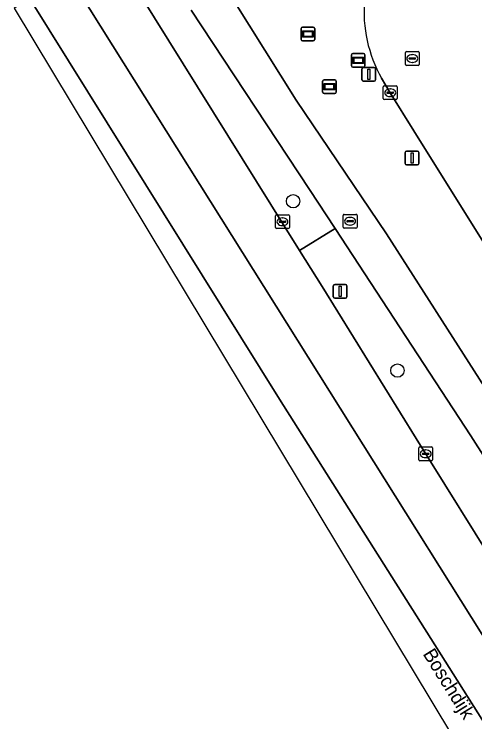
# Model space of a CAD drawing. Extents: x 158835 to 160077, y 386387 to 387778.
# Drawn here: x 158852.1 to 158885.6, y 387136.5 to 387188 of the extents above; entities that cross this region are included whole.
import ezdxf

# ---------------------------------------------------------------- set-up
doc = ezdxf.new("R2010")
doc.units = 0
for name, color, linetype in [('IMGEO_Berm_groen', 7, 'Continuous'), ('IMGEO_Boom', 7, 'Continuous'), ('IMGEO_Fietspad_gesloten', 7, 'Continuous'), ('IMGEO_Kolk', 7, 'Continuous'), ('IMGEO_Lichtmast', 7, 'Continuous'), ('IMGEO_Openbare_ruimte_label', 7, 'Continuous'), ('IMGEO_Rijbaan_lokaal_open', 7, 'Continuous'), ('IMGEO_Rijbaan_regionaal_gesloten', 7, 'Continuous'), ('IMGEO_Rioolput', 7, 'Continuous'), ('IMGEO_Straatnaambord', 7, 'Continuous'), ('IMGEO_Verkeersbordpaal', 7, 'Continuous'), ('IMGEO_Verklikker', 7, 'Continuous')]:
    doc.layers.add(name, color=color, linetype=linetype)

msp = doc.modelspace()

# ---------------------------------------------------------------- linework, layer by layer
at = {"layer": 'IMGEO_Berm_groen'}
for points in [[(158864.735, 387194.362), (158872.593, 387181.775), (158879.18, 387172.032), (158886.323, 387160.852), (158896.87, 387144.662), (158901.843, 387136.437), (158903.726, 387132.907), (158906.612, 387127.37), (158912.51, 387116.233), (158919.635, 387101.749), (158924.395, 387092.994), (158929.691, 387084.506), (158933.577, 387077.797), (158943.171, 387062.536), (158953.219, 387046.548), (158960.551, 387034.652), (158964.775, 387027.728), (158981.366, 387001.614)], [(158859.167, 387192.833), (158872.849, 387170.833), (158875.431, 387172.436), (158873.58, 387175.265), (158864.963, 387188.335)], [(158922.677, 387113.123), (158911.519, 387130.965), (158900.674, 387148.373), (158889.77, 387165.767), (158889.494, 387166.21), (158881.161, 387179.55), (158879.445, 387182.321), (158878.808, 387183.38)], [(158921.952, 387093.098), (158918.205, 387099.268), (158913.844, 387106.707), (158908.751, 387117.326), (158903.401, 387127.561), (158898.747, 387136.046), (158895.361, 387141.57), (158885.32, 387157.326), (158875.431, 387172.436), (158872.849, 387170.833), (158874.482, 387168.208), (158881.323, 387157.146), (158887.71, 387146.881), (158895.339, 387134.365), (158898.594, 387128.909), (158900.491, 387125.523), (158902.386, 387122.136)]]:
    msp.add_lwpolyline(points, dxfattribs=at)
msp.add_arc((158887.516, 387188.251), 9.978, 175.4247, 209.2215, dxfattribs=at)
at = {"layer": 'IMGEO_Boom'}
for centre in [(158872.38, 387174.421), (158879.971, 387162.085)]:
    msp.add_circle(centre, 0.489, dxfattribs=at)
at = {"layer": 'IMGEO_Fietspad_gesloten'}
for points in [[(158924.395, 387092.994), (158919.635, 387101.749), (158912.51, 387116.233), (158906.612, 387127.37), (158903.726, 387132.907), (158901.843, 387136.437), (158896.87, 387144.662), (158886.323, 387160.852), (158879.18, 387172.032), (158872.593, 387181.775), (158864.735, 387194.362)], [(158864.963, 387188.335), (158873.58, 387175.265), (158875.431, 387172.436), (158885.32, 387157.326), (158895.361, 387141.57), (158898.747, 387136.046), (158903.401, 387127.561), (158908.751, 387117.326), (158913.844, 387106.707), (158918.205, 387099.268)]]:
    msp.add_lwpolyline(points, dxfattribs=at)
at = {"layer": 'IMGEO_Kolk'}
for p, q in [((158878.943, 387181.894), (158878.943, 387182.746)), ((158879.018, 387182.82), (158879.87, 387182.82)), ((158879.944, 387182.746), (158879.944, 387181.894)), ((158879.202, 387182.314), (158879.202, 387182.326)), ((158879.64, 387182.277), (158879.242, 387182.277)), ((158879.245, 387182.363), (158879.643, 387182.363)), ((158879.431, 387182.6), (158879.456, 387182.6)), ((158879.686, 387182.326), (158879.686, 387182.314)), ((158879.87, 387181.82), (158879.018, 387181.82)), ((158879.454, 387182.04), (158879.429, 387182.04)), ((158871.18, 387173.423), (158872.032, 387173.423)), ((158871.105, 387172.497), (158871.105, 387173.349)), ((158871.364, 387172.917), (158871.364, 387172.929)), ((158871.407, 387172.966), (158871.805, 387172.966)), ((158871.593, 387173.203), (158871.618, 387173.203)), ((158871.848, 387172.929), (158871.848, 387172.917)), ((158872.106, 387173.349), (158872.106, 387172.497)), ((158872.032, 387172.423), (158871.18, 387172.423)), ((158871.802, 387172.88), (158871.404, 387172.88)), ((158871.616, 387172.643), (158871.591, 387172.643)), ((158881.525, 387155.593), (158881.525, 387156.445)), ((158881.6, 387156.519), (158882.452, 387156.519)), ((158882.526, 387156.445), (158882.526, 387155.593)), ((158881.784, 387156.013), (158881.784, 387156.025)), ((158882.222, 387155.976), (158881.824, 387155.976)), ((158881.827, 387156.062), (158882.225, 387156.062)), ((158882.013, 387156.299), (158882.038, 387156.299)), ((158882.268, 387156.025), (158882.268, 387156.013)), ((158882.452, 387155.519), (158881.6, 387155.519)), ((158882.036, 387155.739), (158882.011, 387155.739))]:
    msp.add_line(p, q, dxfattribs=at)
for points in [[(158878.943, 387181.894), (158878.943, 387182.746)], [(158879.018, 387182.82), (158879.87, 387182.82)], [(158879.944, 387182.746), (158879.944, 387181.894)], [(158879.87, 387181.82), (158879.018, 387181.82)], [(158871.18, 387173.423), (158872.032, 387173.423)], [(158871.105, 387172.497), (158871.105, 387173.349)], [(158872.106, 387173.349), (158872.106, 387172.497)], [(158872.032, 387172.423), (158871.18, 387172.423)], [(158881.525, 387155.593), (158881.525, 387156.445)], [(158881.6, 387156.519), (158882.452, 387156.519)], [(158882.526, 387156.445), (158882.526, 387155.593)], [(158882.452, 387155.519), (158881.6, 387155.519)]]:
    msp.add_lwpolyline(points, dxfattribs=at)
for centre, radius, start, end in [((158879.02, 387182.744), 0.0765, 91.552, 178.448), ((158879.02, 387182.744), 0.0765, 91.552, 178.448), ((158879.868, 387182.744), 0.0765, 1.552, 88.448), ((158879.868, 387182.744), 0.0765, 1.552, 88.448), ((158879.242, 387182.323), 0.0403, 85.8775, 175.7526), ((158879.239, 387182.313), 0.0366, 178.938, 274.7102), ((158879.643, 387182.32), 0.043, 264.8664, 352.4533), ((158879.647, 387182.325), 0.0386, 1.7309, 96.639), ((158879.02, 387181.896), 0.0765, 181.552, 268.448), ((158879.02, 387181.896), 0.0765, 181.552, 268.448), ((158879.868, 387181.896), 0.0765, 271.552, 358.448), ((158879.868, 387181.896), 0.0765, 271.552, 358.448), ((158871.182, 387173.347), 0.0765, 91.552, 178.448), ((158871.182, 387173.347), 0.0765, 91.552, 178.448), ((158872.03, 387173.347), 0.0765, 1.552, 88.448), ((158872.03, 387173.347), 0.0765, 1.552, 88.448), ((158871.404, 387172.926), 0.0403, 85.8775, 175.7526), ((158871.401, 387172.916), 0.0366, 178.938, 274.7102), ((158871.805, 387172.923), 0.043, 264.8664, 352.4533), ((158871.809, 387172.928), 0.0386, 1.7309, 96.639), ((158871.182, 387172.499), 0.0765, 181.552, 268.448), ((158871.182, 387172.499), 0.0765, 181.552, 268.448), ((158872.03, 387172.499), 0.0765, 271.552, 358.448), ((158872.03, 387172.499), 0.0765, 271.552, 358.448), ((158881.602, 387156.443), 0.0765, 91.552, 178.448), ((158881.602, 387156.443), 0.0765, 91.552, 178.448), ((158882.45, 387156.443), 0.0765, 1.552, 88.448), ((158882.45, 387156.443), 0.0765, 1.552, 88.448), ((158881.824, 387156.022), 0.0403, 85.8775, 175.7526), ((158881.821, 387156.012), 0.0366, 178.938, 274.7102), ((158882.225, 387156.019), 0.043, 264.8664, 352.4533), ((158882.229, 387156.024), 0.0386, 1.7309, 96.639), ((158881.602, 387155.595), 0.0765, 181.552, 268.448), ((158881.602, 387155.595), 0.0765, 181.552, 268.448), ((158882.45, 387155.595), 0.0765, 271.552, 358.448), ((158882.45, 387155.595), 0.0765, 271.552, 358.448)]:
    msp.add_arc(centre, radius, start, end, dxfattribs=at)
for centre, major_axis, ratio, start_param, end_param in [((158879.43, 387182.32), (-0.387, 0.002), 0.722429, 4.712389, 7.853982), ((158879.455, 387182.32), (-0.39, 0.002), 0.717154, 1.570796, 4.712389), ((158871.592, 387172.923), (-0.387, 0.002), 0.722429, 4.712389, 7.853982), ((158871.617, 387172.923), (-0.39, 0.002), 0.717154, 1.570796, 4.712389), ((158882.012, 387156.019), (-0.387, 0.002), 0.722429, 4.712389, 7.853982), ((158882.037, 387156.019), (-0.39, 0.002), 0.717154, 1.570796, 4.712389)]:
    msp.add_ellipse(centre, major_axis=major_axis, ratio=ratio, start_param=start_param, end_param=end_param, dxfattribs=at)
at = {"layer": 'IMGEO_Lichtmast'}
for p, q in [((158877.388, 387183.267), (158877.388, 387184.067)), ((158877.388, 387184.067), (158877.388, 387183.267)), ((158877.488, 387184.167), (158878.278, 387184.167)), ((158878.278, 387184.167), (158877.488, 387184.167)), ((158878.378, 387184.067), (158878.378, 387183.267)), ((158878.378, 387183.267), (158878.378, 387184.067)), ((158878.278, 387183.167), (158877.488, 387183.167)), ((158877.488, 387183.167), (158878.278, 387183.167)), ((158875.304, 387167.452), (158875.304, 387168.252)), ((158875.304, 387168.252), (158875.304, 387167.452)), ((158875.404, 387168.352), (158876.194, 387168.352)), ((158876.194, 387168.352), (158875.404, 387168.352)), ((158876.294, 387168.252), (158876.294, 387167.452)), ((158876.294, 387167.452), (158876.294, 387168.252)), ((158876.194, 387167.352), (158875.404, 387167.352)), ((158875.404, 387167.352), (158876.194, 387167.352))]:
    msp.add_line(p, q, dxfattribs=at)
for points in [[(158877.808, 387184.042), (158877.958, 387184.042), (158877.958, 387183.292), (158877.808, 387183.292), (158877.808, 387184.042)], [(158875.724, 387168.227), (158875.874, 387168.227), (158875.874, 387167.477), (158875.724, 387167.477), (158875.724, 387168.227)]]:
    msp.add_lwpolyline(points, dxfattribs=at)
for centre, start, end in [((158877.488, 387184.067), 90, 180), ((158877.488, 387184.067), 90, 180), ((158878.278, 387184.067), 0, 90), ((158878.278, 387184.067), 360, 90), ((158877.488, 387183.267), 180, 270), ((158877.488, 387183.267), 180, 270), ((158878.278, 387183.267), 270, 0), ((158878.278, 387183.267), 270, 0), ((158875.404, 387168.252), 90, 180), ((158875.404, 387168.252), 90, 180), ((158876.194, 387168.252), 0, 90), ((158876.194, 387168.252), 360, 90), ((158875.404, 387167.452), 180, 270), ((158875.404, 387167.452), 180, 270), ((158876.194, 387167.452), 270, 0), ((158876.194, 387167.452), 270, 0)]:
    msp.add_arc(centre, 0.1, start, end, dxfattribs=at)
at = {"layer": 'IMGEO_Rijbaan_lokaal_open'}
msp.add_lwpolyline([(158878.808, 387183.38), (158879.445, 387182.321), (158881.161, 387179.55), (158889.494, 387166.21), (158889.77, 387165.767), (158900.674, 387148.373), (158911.519, 387130.965), (158922.677, 387113.123), (158932.999, 387096.549), (158945.424, 387076.625), (158955.212, 387060.94), (158966.092, 387043.589), (158977.493, 387025.346), (158988.374, 387008.006), (158991.768, 387002.585), (158992.734, 387001.043), (158993.387, 387000), (159000, 386989.439), (159000.316, 386988.934), (159010.09, 386973.23), (159021.504, 386954.997), (159031.839, 386938.426)], dxfattribs=at)
msp.add_arc((158887.516, 387188.251), 9.978, 175.4247, 209.2215, dxfattribs=at)
at = {"layer": 'IMGEO_Rijbaan_regionaal_gesloten'}
for points in [[(158902.386, 387122.136), (158900.491, 387125.523), (158898.594, 387128.909), (158895.339, 387134.365), (158887.71, 387146.881), (158881.323, 387157.146), (158874.482, 387168.208), (158872.849, 387170.833), (158859.167, 387192.833), (158856.049, 387190.922), (158890.903, 387135.236), (158907.583, 387108.587), (158909.913, 387105.358), (158912.273, 387102.403)], [(158856.049, 387190.922), (158853.231, 387189.196), (158871.393, 387160.012), (158891.623, 387127.967), (158919.283, 387083.664), (158951.308, 387032.368), (158973.435, 386996.928), (159001.844, 386951.425), (159027.337, 386910.591), (159047.794, 386877.825), (159063.769, 386852.239)], [(158912.273, 387102.403), (158909.913, 387105.358), (158907.583, 387108.587), (158890.903, 387135.236), (158856.049, 387190.922)]]:
    msp.add_lwpolyline(points, dxfattribs=at)
msp.add_lwpolyline([(158852.084, 387188.493), (158892.201, 387121.78), (158943.79, 387040.765), (159022.005, 386917.023), (159078.47, 386825.145), (159142.367, 386727.985), (159143.031, 386728.393), (159114.787, 386773.529), (159063.769, 386852.239), (159047.794, 386877.825), (159027.337, 386910.591), (159001.844, 386951.425), (158973.435, 386996.928), (158951.308, 387032.368), (158919.283, 387083.664), (158891.623, 387127.967), (158871.393, 387160.012), (158853.231, 387189.196)], close=True, dxfattribs=at)
at = {"layer": 'IMGEO_Rioolput'}
for p, q in [((158880.627, 387185.315), (158881.479, 387185.315)), ((158880.552, 387184.389), (158880.552, 387185.241)), ((158880.811, 387184.809), (158880.811, 387184.821)), ((158881.249, 387184.772), (158880.851, 387184.772)), ((158880.854, 387184.858), (158881.252, 387184.858)), ((158881.04, 387185.095), (158881.065, 387185.095)), ((158881.295, 387184.821), (158881.295, 387184.809)), ((158881.553, 387185.241), (158881.553, 387184.389)), ((158881.479, 387184.315), (158880.627, 387184.315)), ((158881.063, 387184.535), (158881.038, 387184.535)), ((158876.103, 387173.463), (158876.955, 387173.463)), ((158876.028, 387172.537), (158876.028, 387173.389)), ((158876.287, 387172.957), (158876.287, 387172.969)), ((158876.725, 387172.92), (158876.327, 387172.92)), ((158876.33, 387173.006), (158876.728, 387173.006)), ((158876.516, 387173.243), (158876.541, 387173.243)), ((158876.771, 387172.969), (158876.771, 387172.957)), ((158877.029, 387173.389), (158877.029, 387172.537)), ((158876.955, 387172.463), (158876.103, 387172.463)), ((158876.539, 387172.683), (158876.514, 387172.683))]:
    msp.add_line(p, q, dxfattribs=at)
for points in [[(158880.627, 387185.315), (158881.479, 387185.315)], [(158880.552, 387184.389), (158880.552, 387185.241)], [(158881.553, 387185.241), (158881.553, 387184.389)], [(158881.479, 387184.315), (158880.627, 387184.315)], [(158876.103, 387173.463), (158876.955, 387173.463)], [(158876.028, 387172.537), (158876.028, 387173.389)], [(158877.029, 387173.389), (158877.029, 387172.537)], [(158876.955, 387172.463), (158876.103, 387172.463)]]:
    msp.add_lwpolyline(points, dxfattribs=at)
for centre, radius, start, end in [((158880.629, 387185.239), 0.0765, 91.552, 178.448), ((158880.629, 387185.239), 0.0765, 91.552, 178.448), ((158881.477, 387185.239), 0.0765, 1.552, 88.448), ((158881.477, 387185.239), 0.0765, 1.552, 88.448), ((158880.851, 387184.818), 0.0403, 85.8775, 175.7526), ((158880.848, 387184.808), 0.0366, 178.938, 274.7102), ((158881.252, 387184.815), 0.043, 264.8664, 352.4533), ((158881.256, 387184.82), 0.0386, 1.7309, 96.639), ((158880.629, 387184.391), 0.0765, 181.552, 268.448), ((158880.629, 387184.391), 0.0765, 181.552, 268.448), ((158881.477, 387184.391), 0.0765, 271.552, 358.448), ((158881.477, 387184.391), 0.0765, 271.552, 358.448), ((158876.105, 387173.387), 0.0765, 91.552, 178.448), ((158876.105, 387173.387), 0.0765, 91.552, 178.448), ((158876.953, 387173.387), 0.0765, 1.552, 88.448), ((158876.953, 387173.387), 0.0765, 1.552, 88.448), ((158876.327, 387172.966), 0.0403, 85.8775, 175.7526), ((158876.324, 387172.956), 0.0366, 178.938, 274.7102), ((158876.728, 387172.963), 0.043, 264.8664, 352.4533), ((158876.732, 387172.968), 0.0386, 1.7309, 96.639), ((158876.105, 387172.539), 0.0765, 181.552, 268.448), ((158876.105, 387172.539), 0.0765, 181.552, 268.448), ((158876.953, 387172.539), 0.0765, 271.552, 358.448), ((158876.953, 387172.539), 0.0765, 271.552, 358.448)]:
    msp.add_arc(centre, radius, start, end, dxfattribs=at)
for centre, major_axis, ratio, start_param, end_param in [((158881.039, 387184.815), (-0.387, 0.002), 0.722429, 4.712389, 7.853982), ((158881.064, 387184.815), (-0.39, 0.002), 0.717154, 1.570796, 4.712389), ((158876.515, 387172.963), (-0.387, 0.002), 0.722429, 4.712389, 7.853982), ((158876.54, 387172.963), (-0.39, 0.002), 0.717154, 1.570796, 4.712389)]:
    msp.add_ellipse(centre, major_axis=major_axis, ratio=ratio, start_param=start_param, end_param=end_param, dxfattribs=at)
at = {"layer": 'IMGEO_Straatnaambord'}
for p, q in [((158876.62, 387184.284), (158876.62, 387185.084)), ((158876.62, 387185.084), (158876.62, 387184.284)), ((158876.72, 387185.184), (158877.51, 387185.184)), ((158877.51, 387185.184), (158876.72, 387185.184)), ((158877.61, 387185.084), (158877.61, 387184.284)), ((158877.61, 387184.284), (158877.61, 387185.084)), ((158877.51, 387184.184), (158876.72, 387184.184)), ((158876.72, 387184.184), (158877.51, 387184.184))]:
    msp.add_line(p, q, dxfattribs=at)
for points in [[(158876.721, 387184.916), (158877.509, 387184.916), (158877.509, 387184.452), (158876.721, 387184.452), (158876.721, 387184.916)], [(158876.786, 387184.851), (158876.786, 387184.517), (158877.444, 387184.517), (158877.444, 387184.851), (158876.786, 387184.851)]]:
    msp.add_lwpolyline(points, dxfattribs=at)
for centre, start, end in [((158876.72, 387185.084), 90, 180), ((158876.72, 387185.084), 90, 180), ((158877.51, 387185.084), 0, 90), ((158877.51, 387185.084), 360, 90), ((158876.72, 387184.284), 180, 270), ((158876.72, 387184.284), 180, 270), ((158877.51, 387184.284), 270, 0), ((158877.51, 387184.284), 270, 0)]:
    msp.add_arc(centre, 0.1, start, end, dxfattribs=at)
at = {"layer": 'IMGEO_Verkeersbordpaal'}
for p, q in [((158880.638, 387178.07), (158881.428, 387178.07)), ((158881.428, 387178.07), (158880.638, 387178.07)), ((158880.538, 387177.17), (158880.538, 387177.97)), ((158880.538, 387177.97), (158880.538, 387177.17)), ((158881.528, 387177.97), (158881.528, 387177.17)), ((158881.528, 387177.17), (158881.528, 387177.97)), ((158881.428, 387177.07), (158880.638, 387177.07)), ((158880.638, 387177.07), (158881.428, 387177.07))]:
    msp.add_line(p, q, dxfattribs=at)
msp.add_lwpolyline([(158880.958, 387177.945), (158881.108, 387177.945), (158881.108, 387177.195), (158880.958, 387177.195), (158880.958, 387177.945)], dxfattribs=at)
for centre, start, end in [((158880.638, 387177.97), 90, 180), ((158880.638, 387177.97), 90, 180), ((158881.428, 387177.97), 0, 90), ((158881.428, 387177.97), 360, 90), ((158880.638, 387177.17), 180, 270), ((158880.638, 387177.17), 180, 270), ((158881.428, 387177.17), 270, 0), ((158881.428, 387177.17), 270, 0)]:
    msp.add_arc(centre, 0.1, start, end, dxfattribs=at)
at = {"layer": 'IMGEO_Verklikker'}
for p, q in [((158872.961, 387186.203), (158872.961, 387187.003)), ((158872.961, 387187.003), (158872.961, 387186.203)), ((158873.061, 387187.103), (158873.851, 387187.103)), ((158873.851, 387187.103), (158873.061, 387187.103)), ((158873.951, 387187.003), (158873.951, 387186.203)), ((158873.951, 387186.203), (158873.951, 387187.003)), ((158873.851, 387186.103), (158873.061, 387186.103)), ((158873.061, 387186.103), (158873.851, 387186.103)), ((158874.628, 387183.266), (158875.418, 387183.266)), ((158875.418, 387183.266), (158874.628, 387183.266)), ((158874.528, 387182.366), (158874.528, 387183.166)), ((158874.528, 387183.166), (158874.528, 387182.366)), ((158875.518, 387183.166), (158875.518, 387182.366)), ((158875.518, 387182.366), (158875.518, 387183.166)), ((158875.418, 387182.266), (158874.628, 387182.266)), ((158874.628, 387182.266), (158875.418, 387182.266))]:
    msp.add_line(p, q, dxfattribs=at)
for points in [[(158873.062, 387186.835), (158873.85, 387186.835), (158873.85, 387186.371), (158873.062, 387186.371), (158873.062, 387186.835)], [(158873.127, 387186.77), (158873.127, 387186.436), (158873.785, 387186.436), (158873.785, 387186.77), (158873.127, 387186.77)], [(158874.629, 387182.998), (158875.417, 387182.998), (158875.417, 387182.534), (158874.629, 387182.534), (158874.629, 387182.998)], [(158874.694, 387182.933), (158874.694, 387182.599), (158875.352, 387182.599), (158875.352, 387182.933), (158874.694, 387182.933)]]:
    msp.add_lwpolyline(points, dxfattribs=at)
for centre, start, end in [((158873.061, 387187.003), 90, 180), ((158873.061, 387187.003), 90, 180), ((158873.851, 387187.003), 0, 90), ((158873.851, 387187.003), 360, 90), ((158873.061, 387186.203), 180, 270), ((158873.061, 387186.203), 180, 270), ((158873.851, 387186.203), 270, 0), ((158873.851, 387186.203), 270, 0), ((158874.628, 387183.166), 90, 180), ((158874.628, 387183.166), 90, 180), ((158875.418, 387183.166), 0, 90), ((158875.418, 387183.166), 360, 90), ((158874.628, 387182.366), 180, 270), ((158874.628, 387182.366), 180, 270), ((158875.418, 387182.366), 270, 0), ((158875.418, 387182.366), 270, 0)]:
    msp.add_arc(centre, 0.1, start, end, dxfattribs=at)

# ---------------------------------------------------------------- texts
at = {"layer": 'IMGEO_Openbare_ruimte_label'}
msp.add_text('Boschdijk', height=1, rotation=301.8778, dxfattribs=at).set_placement((158881.788, 387141.444))

doc.saveas('drawing.dxf')
